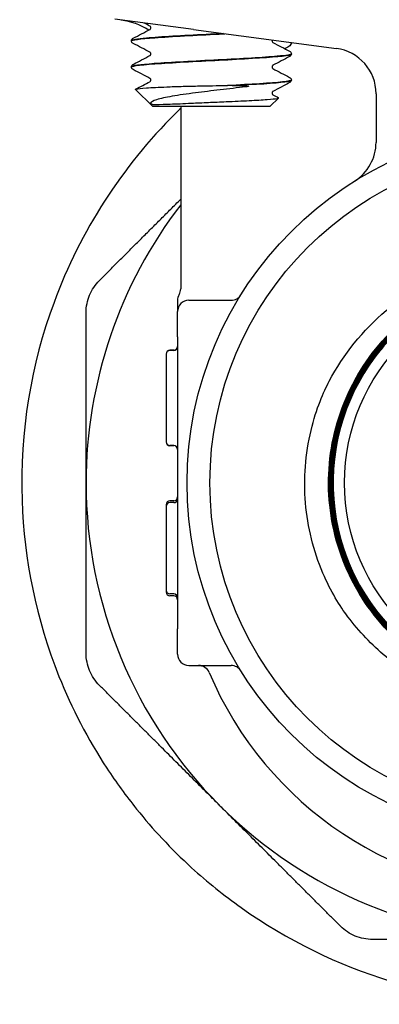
# Model space of a CAD drawing. Header units: inches. Extents: x 24 to 1128, y -69 to 748.
# Tile 551 of 656: x 961.603 to 962.587, y 300.619 to 303.314. Entities that reach past the tile are written whole.
import ezdxf

# ---------------------------------------------------------------- set-up
doc = ezdxf.new("R2010")
doc.units = ezdxf.units.IN
doc.header["$LTSCALE"] = 32
doc.header["$MEASUREMENT"] = 0
doc.layers.add('Visible (ANSI)', color=7, linetype='Continuous', lineweight=30)

msp = doc.modelspace()

# ---------------------------------------------------------------- linework, layer by layer
at = {"layer": 'Visible (ANSI)'}
for p, q in [((962.07805, 303.28696), (961.86323, 303.31524)), ((962.07805, 303.28696), (962.46907, 303.23548)), ((961.9086, 303.25654), (961.9086, 303.25587)), ((962.3461, 303.22079), (962.3461, 303.22012)), ((961.9086, 303.18504), (961.9086, 303.18437)), ((962.3461, 303.14929), (962.3461, 303.14862)), ((961.96635, 303.07742), (961.91958, 303.12303)), ((962.18413, 303.13373), (962.17163, 303.13373)), ((962.28836, 303.07742), (962.31123, 303.09972)), ((962.57775, 303.11155), (962.57775, 302.97825)), ((961.96635, 303.07742), (962.28836, 303.07742)), ((962.04328, 303.07742), (962.04328, 302.57742)), ((962.03453, 302.54536), (962.03453, 302.51492)), ((962.06578, 302.54617), (962.18142, 302.54617)), ((962.03453, 302.44617), (962.03453, 302.51492)), ((962.03453, 302.44617), (962.03453, 302.31365)), ((962.00328, 302.39895), (962.00328, 302.39835)), ((962.00328, 302.39834), (962.00328, 302.2787)), ((962.02412, 302.40937), (962.0137, 302.40937)), ((962.02412, 302.40876), (962.0137, 302.40876)), ((962.03453, 302.31365), (962.03453, 301.77868)), ((962.00328, 302.2787), (962.00328, 302.15885)), ((962.00328, 302.15885), (962.00328, 302.15844)), ((962.02412, 302.14843), (962.0137, 302.14843)), ((962.02412, 302.14802), (962.0137, 302.14802)), ((962.02412, 301.99714), (962.0137, 301.99714)), ((962.02412, 301.99208), (962.0137, 301.99208)), ((962.00328, 301.98673), (962.00328, 301.98163)), ((962.00328, 301.98166), (962.00328, 301.75249)), ((962.03453, 301.77868), (962.03453, 301.64617)), ((962.00328, 301.7525), (962.00328, 301.74723)), ((962.02412, 301.74208), (962.0137, 301.74208)), ((962.02412, 301.73681), (962.0137, 301.73681)), ((962.03453, 301.57742), (962.03453, 301.64617)), ((962.06578, 301.54617), (962.18142, 301.54617))]:
    msp.add_line(p, q, dxfattribs=at)
for radius in [0.97375, 0.91125, 0.54316]:
    msp.add_circle((963.03453, 302.04617), radius, dxfattribs=at)
for centre, radius, start, end in [((961.85578, 303.1271), 0.1875, 57.7328, 82.5), ((962.45275, 303.11155), 0.125, 0, 82.5), ((962.45275, 302.97825), 0.125, 301.97122, 0), ((963.03453, 302.04617), 1.25, 142.46676, 180), ((963.03453, 302.04617), 0.57441, 139.86113, 136.72231), ((962.06578, 302.54553), 0.03125, 149.31658, 180), ((962.01203, 302.57742), 0.03125, 329.31658, 0), ((962.18142, 302.57742), 0.03125, 270, 328.08862), ((962.06578, 302.51492), 0.03125, 90, 180), ((962.02412, 302.41979), 0.01042, 270, 0), ((962.02412, 302.41918), 0.01042, 270, 0), ((962.0137, 302.39895), 0.01042, 90, 180), ((962.0137, 302.39834), 0.01042, 90, 180), ((962.0137, 302.15885), 0.01042, 180, 270), ((962.0137, 302.15844), 0.01042, 180, 270), ((962.02412, 302.13801), 0.01042, 0, 90), ((962.02412, 302.13761), 0.01042, 0, 90), ((963.03453, 302.04617), 1.25, 180, 225), ((962.0137, 301.98673), 0.01042, 90, 180), ((962.0137, 301.98166), 0.01042, 90, 180), ((962.02412, 302.00756), 0.01042, 270, 0), ((962.02412, 302.00249), 0.01042, 270, 0), ((962.0137, 301.75249), 0.01042, 180, 270), ((962.0137, 301.74723), 0.01042, 180, 270), ((962.02412, 301.73166), 0.01042, 0, 90), ((962.02412, 301.72639), 0.01042, 0, 90), ((962.06578, 301.57742), 0.03125, 180, 270), ((962.09246, 301.51492), 0.03125, 22.87693, 90), ((962.18142, 301.51492), 0.03125, 31.91138, 90), ((963.03453, 301.91242), 0.99125, 202.87693, 337.12307), ((963.03453, 302.04617), 1.25, 225, 270)]:
    msp.add_arc(centre, radius, start, end, dxfattribs=at)
for points in [[(961.91331, 303.26334), (961.92866, 303.27137), (961.944, 303.27941), (961.95934, 303.28746)], [(961.95934, 303.29644), (961.95413, 303.29918), (961.94892, 303.30191), (961.94371, 303.30464)], [(962.29365, 303.25857), (962.29336, 303.25791), (962.29315, 303.25706), (962.29315, 303.2562)], [(961.95934, 303.22494), (961.944, 303.23299), (961.92866, 303.24103), (961.91331, 303.24906)], [(962.29537, 303.25171), (962.31071, 303.24366), (962.32605, 303.23562), (962.3414, 303.22759)], [(961.91331, 303.19184), (961.92866, 303.19987), (961.944, 303.20791), (961.95934, 303.21596)], [(962.3414, 303.21331), (962.32605, 303.20528), (962.31071, 303.19724), (962.29537, 303.18919)], [(961.95934, 303.15344), (961.944, 303.16149), (961.92866, 303.16953), (961.91331, 303.17756)], [(962.29537, 303.18021), (962.31071, 303.17216), (962.32605, 303.16412), (962.3414, 303.15609)], [(961.91992, 303.1238), (961.93307, 303.13068), (961.94621, 303.13756), (961.95934, 303.14446)], [(962.3414, 303.14181), (962.32605, 303.13378), (962.31071, 303.12574), (962.29537, 303.11769)], [(962.29537, 303.10871), (962.30053, 303.106), (962.30569, 303.1033), (962.31084, 303.10059)]]:
    msp.add_open_spline(points, degree=3, dxfattribs=at)
for points, knots in [([(961.96156, 303.29195), (961.96156, 303.29334), (961.96099, 303.29463), (961.96006, 303.29591), (961.95971, 303.29619), (961.95939, 303.29642), (961.95933, 303.29645), (961.95933, 303.29645)], [0, 0, 0, 0, 0.022828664, 0.022828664, 0.041633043, 0.041633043, 0.054614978, 0.054614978, 0.054614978, 0.054614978]), ([(961.95933, 303.28746), (961.95933, 303.28746), (961.95957, 303.28755), (961.96033, 303.28834), (961.9607, 303.2888), (961.96132, 303.29013), (961.96156, 303.29103), (961.96156, 303.29195)], [0.002645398, 0.002645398, 0.002645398, 0.002645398, 0.027589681, 0.027589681, 0.042171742, 0.042171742, 0.057287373, 0.057287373, 0.057287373, 0.057287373]), ([(961.90861, 303.25656), (961.90867, 303.25802), (961.90921, 303.25939), (961.91046, 303.26126), (961.91113, 303.26188), (961.91229, 303.26277), (961.91281, 303.26308), (961.91331, 303.26334)], [0, 0, 0, 0, 0.020588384, 0.020588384, 0.04017257, 0.04017257, 0.058516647, 0.058516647, 0.058516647, 0.058516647]), ([(961.91331, 303.24906), (961.91253, 303.24947), (961.91169, 303.24997), (961.91029, 303.25142), (961.90979, 303.25205), (961.90896, 303.25371), (961.90865, 303.25476), (961.90861, 303.25584)], [0, 0, 0, 0, 0.028459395, 0.028459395, 0.043235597, 0.043235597, 0.058545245, 0.058545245, 0.058545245, 0.058545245]), ([(961.90865, 303.25584), (961.90875, 303.25883), (961.93206, 303.26182), (961.97267, 303.2648), (962.01808, 303.26815), (962.08426, 303.27149), (962.14819, 303.27483), (962.15346, 303.2751), (962.15869, 303.27538), (962.1639, 303.27565)], [15.7056467, 15.7056467, 15.7056467, 15.7056467, 16.4933178, 16.4933178, 16.4933178, 17.3741612, 17.3741612, 17.3741612, 17.4466642, 17.4466642, 17.4466642, 17.4466642]), ([(962.16022, 303.27613), (962.14461, 303.27531), (962.12873, 303.27448), (962.11293, 303.27366), (962.04897, 303.27032), (961.98758, 303.26699), (961.95004, 303.26365), (961.92332, 303.26128), (961.90904, 303.25891), (961.90883, 303.25654)], [-23.7130579, -23.7130579, -23.7130579, -23.7130579, -23.4959687, -23.4959687, -23.4959687, -22.6167864, -22.6167864, -22.6167864, -21.9911486, -21.9911486, -21.9911486, -21.9911486]), ([(962.29315, 303.2562), (962.29315, 303.25482), (962.29372, 303.25352), (962.29465, 303.25224), (962.295, 303.25197), (962.29532, 303.25174), (962.29538, 303.25171), (962.29538, 303.25171)], [0, 0, 0, 0, 0.022828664, 0.022828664, 0.041633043, 0.041633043, 0.054614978, 0.054614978, 0.054614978, 0.054614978]), ([(962.34404, 303.25194), (962.34551, 303.25174), (962.34619, 303.25094), (962.34583, 303.24638), (962.33967, 303.23997), (962.32846, 303.23513), (962.32806, 303.23496), (962.32765, 303.23479)], [0, 0, 0, 0, 0.08181539, 0.08181539, 0.30693367, 0.30693367, 0.31512174, 0.31512174, 0.31512174, 0.31512174]), ([(962.3414, 303.22759), (962.34218, 303.22718), (962.34302, 303.22668), (962.34442, 303.22524), (962.34492, 303.2246), (962.34575, 303.22294), (962.34606, 303.22189), (962.3461, 303.22081)], [0, 0, 0, 0, 0.028459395, 0.028459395, 0.043235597, 0.043235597, 0.058545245, 0.058545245, 0.058545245, 0.058545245]), ([(961.90861, 303.18434), (961.9086, 303.1844), (961.90861, 303.18445), (961.90862, 303.18451), (961.90943, 303.18786), (961.94035, 303.19121), (961.99059, 303.19456), (962.04083, 303.1979), (962.10939, 303.20125), (962.17237, 303.2046), (962.23534, 303.20795), (962.2915, 303.21129), (962.32127, 303.21464), (962.33751, 303.21647), (962.34573, 303.21829), (962.34577, 303.22012)], [9.4224614, 9.4224614, 9.4224614, 9.4224614, 9.4372578, 9.4372578, 9.4372578, 10.320193, 10.320193, 10.320193, 11.2028583, 11.2028583, 11.2028583, 12.0852563, 12.0852563, 12.0852563, 12.5663706, 12.5663706, 12.5663706, 12.5663706]), ([(962.34587, 303.22081), (962.34578, 303.21851), (962.3325, 303.21621), (962.30737, 303.21391), (962.27077, 303.21056), (962.20971, 303.20721), (962.14553, 303.20386), (962.08164, 303.20052), (962.01588, 303.19719), (961.97103, 303.19385), (961.93152, 303.19091), (961.90889, 303.18797), (961.90866, 303.18504)], [-18.8518725, -18.8518725, -18.8518725, -18.8518725, -18.2452653, -18.2452653, -18.2452653, -17.3619241, -17.3619241, -17.3619241, -16.4826805, -16.4826805, -16.4826805, -15.7079633, -15.7079633, -15.7079633, -15.7079633]), ([(961.96156, 303.22045), (961.96156, 303.22184), (961.96099, 303.22313), (961.96006, 303.22441), (961.95971, 303.22469), (961.95939, 303.22492), (961.95933, 303.22495), (961.95933, 303.22495)], [0, 0, 0, 0, 0.022828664, 0.022828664, 0.041633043, 0.041633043, 0.054614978, 0.054614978, 0.054614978, 0.054614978]), ([(961.95933, 303.21596), (961.95933, 303.21596), (961.95957, 303.21605), (961.96033, 303.21684), (961.9607, 303.2173), (961.96132, 303.21863), (961.96156, 303.21953), (961.96156, 303.22045)], [0.002645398, 0.002645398, 0.002645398, 0.002645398, 0.027589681, 0.027589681, 0.042171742, 0.042171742, 0.057287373, 0.057287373, 0.057287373, 0.057287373]), ([(962.3461, 303.22009), (962.34604, 303.21863), (962.3455, 303.21727), (962.34425, 303.21539), (962.34358, 303.21478), (962.34242, 303.21388), (962.3419, 303.21357), (962.3414, 303.21331)], [0, 0, 0, 0, 0.020588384, 0.020588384, 0.04017257, 0.04017257, 0.058516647, 0.058516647, 0.058516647, 0.058516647]), ([(961.90861, 303.18506), (961.90867, 303.18652), (961.90921, 303.18789), (961.91046, 303.18976), (961.91113, 303.19038), (961.91229, 303.19127), (961.91281, 303.19158), (961.91331, 303.19184)], [0, 0, 0, 0, 0.020588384, 0.020588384, 0.04017257, 0.04017257, 0.058516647, 0.058516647, 0.058516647, 0.058516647]), ([(961.91331, 303.17756), (961.91253, 303.17797), (961.91169, 303.17847), (961.91029, 303.17992), (961.90979, 303.18055), (961.90896, 303.18221), (961.90865, 303.18326), (961.90861, 303.18434)], [0, 0, 0, 0, 0.028459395, 0.028459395, 0.043235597, 0.043235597, 0.058545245, 0.058545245, 0.058545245, 0.058545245]), ([(962.29538, 303.1892), (962.29538, 303.1892), (962.29514, 303.1891), (962.29438, 303.18831), (962.29401, 303.18785), (962.29339, 303.18652), (962.29315, 303.18562), (962.29315, 303.1847)], [0.002645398, 0.002645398, 0.002645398, 0.002645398, 0.027589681, 0.027589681, 0.042171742, 0.042171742, 0.057287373, 0.057287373, 0.057287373, 0.057287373]), ([(962.29315, 303.1847), (962.29315, 303.18332), (962.29372, 303.18202), (962.29465, 303.18074), (962.295, 303.18047), (962.29532, 303.18024), (962.29538, 303.18021), (962.29538, 303.18021)], [0, 0, 0, 0, 0.022828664, 0.022828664, 0.041633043, 0.041633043, 0.054614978, 0.054614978, 0.054614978, 0.054614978]), ([(961.96156, 303.14895), (961.96156, 303.15034), (961.96099, 303.15163), (961.96006, 303.15291), (961.95971, 303.15319), (961.95939, 303.15342), (961.95933, 303.15345), (961.95933, 303.15345)], [0, 0, 0, 0, 0.022828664, 0.022828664, 0.041633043, 0.041633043, 0.054614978, 0.054614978, 0.054614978, 0.054614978]), ([(961.95933, 303.14446), (961.95933, 303.14446), (961.95957, 303.14455), (961.96033, 303.14534), (961.9607, 303.1458), (961.96132, 303.14713), (961.96156, 303.14803), (961.96156, 303.14895)], [0.002645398, 0.002645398, 0.002645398, 0.002645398, 0.027589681, 0.027589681, 0.042171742, 0.042171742, 0.057287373, 0.057287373, 0.057287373, 0.057287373]), ([(962.34576, 303.14931), (962.3458, 303.14748), (962.33765, 303.14566), (962.32145, 303.14383), (962.2916, 303.14046), (962.23501, 303.1371), (962.17163, 303.13373)], [-12.5686872, -12.5686872, -12.5686872, -12.5686872, -12.0870096, -12.0870096, -12.0870096, -11.1993887, -11.1993887, -11.1993887, -11.1993887]), ([(962.18413, 303.13373), (962.24788, 303.13716), (962.30271, 303.1406), (962.32859, 303.14403), (962.34011, 303.14556), (962.34579, 303.14709), (962.34575, 303.14862)], [4.9749506, 4.9749506, 4.9749506, 4.9749506, 5.8802797, 5.8802797, 5.8802797, 6.2831853, 6.2831853, 6.2831853, 6.2831853]), ([(962.3414, 303.15609), (962.34218, 303.15568), (962.34302, 303.15518), (962.34442, 303.15374), (962.34492, 303.1531), (962.34575, 303.15144), (962.34606, 303.15039), (962.3461, 303.14931)], [0, 0, 0, 0, 0.028459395, 0.028459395, 0.043235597, 0.043235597, 0.058545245, 0.058545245, 0.058545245, 0.058545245]), ([(962.3461, 303.14859), (962.34604, 303.14713), (962.3455, 303.14577), (962.34425, 303.14389), (962.34358, 303.14328), (962.34242, 303.14238), (962.3419, 303.14207), (962.3414, 303.14181)], [0, 0, 0, 0, 0.020588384, 0.020588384, 0.04017257, 0.04017257, 0.058516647, 0.058516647, 0.058516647, 0.058516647]), ([(961.91958, 303.12303), (961.9191, 303.1235), (961.91988, 303.12397), (961.92613, 303.12541), (961.93563, 303.12637), (961.96422, 303.1283), (961.98316, 303.12925), (962.00552, 303.13021)], [-0.5228503, -0.5228503, -0.5228503, -0.5228503, -0.42146306, -0.42146306, -0.21216858, -0.21216858, 0, 0, 0, 0]), ([(962.22102, 303.13021), (962.19852, 303.12753), (962.17487, 303.12481), (962.12819, 303.11934), (962.10549, 303.11663), (962.06027, 303.11076), (962.03843, 303.10764), (962.00211, 303.10135), (961.98767, 303.09824), (961.96782, 303.09195), (961.96219, 303.08884), (961.96112, 303.08561)], [-0.9073382, -0.9073382, -0.9073382, -0.9073382, -0.72551326, -0.72551326, -0.55061182, -0.55061182, -0.35778862, -0.35778862, -0.17425332, -0.17425332, 0, 0, 0, 0]), ([(962.00552, 303.13021), (962.01774, 303.13074), (962.03093, 303.1312), (962.05902, 303.13203), (962.07387, 303.1324), (962.11636, 303.13327), (962.14451, 303.13367), (962.17163, 303.13373)], [-0.44431555, -0.44431555, -0.44431555, -0.44431555, -0.32882749, -0.32882749, -0.21096916, -0.21096916, 0, 0, 0, 0]), ([(962.18413, 303.13373), (962.20546, 303.13368), (962.22035, 303.13329), (962.22654, 303.1325), (962.22745, 303.13236), (962.22815, 303.13213), (962.2283, 303.13207), (962.22843, 303.13197), (962.22847, 303.13194), (962.2285, 303.13187), (962.22851, 303.13185), (962.22851, 303.1318), (962.2285, 303.13178), (962.22848, 303.13173), (962.22846, 303.1317), (962.22839, 303.13164), (962.22834, 303.13161), (962.22816, 303.1315), (962.22797, 303.13143), (962.22738, 303.13123), (962.22691, 303.13112), (962.22497, 303.13072), (962.22285, 303.13043), (962.22102, 303.13021)], [-0.13908594, -0.13908594, -0.13908594, -0.13908594, -0.04049598, -0.04049598, -0.02905727, -0.02905727, -0.02604998, -0.02604998, -0.0248335, -0.0248335, -0.02414703, -0.02414703, -0.02358262, -0.02358262, -0.02294682, -0.02294682, -0.02195641, -0.02195641, -0.01935369, -0.01935369, -0.01486853, -0.01486853, 0, 0, 0, 0]), ([(962.07234, 303.08561), (962.0873, 303.08631), (962.10302, 303.08701), (962.13524, 303.08841), (962.15159, 303.0891), (962.18997, 303.09077), (962.2113, 303.09173), (962.2498, 303.09366), (962.26651, 303.09461), (962.29297, 303.09654), (962.30235, 303.0975), (962.31102, 303.09918), (962.31219, 303.09988), (962.31084, 303.10059)], [-2.9565185, -2.9565185, -2.9565185, -2.9565185, -2.83328963, -2.83328963, -2.7085326, -2.7085326, -2.53378878, -2.53378878, -2.35616123, -2.35616123, -2.17565081, -2.17565081, -2.04025374, -2.04025374, -2.04025374, -2.04025374]), ([(962.29538, 303.1177), (962.29538, 303.1177), (962.29514, 303.1176), (962.29438, 303.11681), (962.29401, 303.11635), (962.29339, 303.11502), (962.29315, 303.11412), (962.29315, 303.1132)], [0.002645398, 0.002645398, 0.002645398, 0.002645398, 0.027589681, 0.027589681, 0.042171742, 0.042171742, 0.057287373, 0.057287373, 0.057287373, 0.057287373]), ([(962.29315, 303.1132), (962.29315, 303.11182), (962.29372, 303.11052), (962.29465, 303.10924), (962.295, 303.10897), (962.29532, 303.10874), (962.29538, 303.10871), (962.29538, 303.10871)], [0, 0, 0, 0, 0.022828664, 0.022828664, 0.041633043, 0.041633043, 0.054614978, 0.054614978, 0.054614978, 0.054614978]), ([(962.04328, 303.07144), (962.03844, 303.06675), (962.03363, 303.06204), (961.88287, 302.91209), (961.76906, 302.736), (961.63392, 302.3701), (961.60294, 302.18632), (961.61468, 301.83606), (961.64792, 301.67284), (961.74536, 301.42921), (961.78909, 301.34495), (961.86657, 301.22657), (961.89374, 301.18915), (961.94498, 301.12536), (961.96827, 301.09849), (962.01839, 301.04485), (962.04532, 301.01824), (962.11629, 300.95348), (962.16158, 300.91698), (962.33504, 300.79381), (962.47316, 300.72659), (962.75911, 300.63907), (962.90456, 300.61877), (963.21989, 300.62178), (963.38741, 300.65437), (963.7248, 300.78324), (963.88955, 300.88861), (964.17314, 301.164), (964.28834, 301.33584), (964.42936, 301.69801), (964.46353, 301.88143), (964.45763, 302.24042), (964.42411, 302.41196), (964.32512, 302.65966), (964.28331, 302.74093), (964.20601, 302.86104), (964.17595, 302.90264), (964.11761, 302.97483), (964.09015, 303.00593), (964.05503, 303.04237), (964.04864, 303.04887), (964.04219, 303.05532), (964.03676, 303.06074), (964.03129, 303.06611), (964.02578, 303.07144)], [5.9352871, 5.9352871, 5.9352871, 5.9352871, 5.9921197, 5.9921197, 7.7291756, 7.7291756, 9.2390086, 9.2390086, 10.5435709, 10.5435709, 11.2728459, 11.2728459, 11.6258315, 11.6258315, 11.8968723, 11.8968723, 12.1854452, 12.1854452, 12.6300643, 12.6300643, 13.8170477, 13.8170477, 14.9868598, 14.9868598, 16.3855901, 16.3855901, 18.0118875, 18.0118875, 19.7159295, 19.7159295, 21.2114917, 21.2114917, 22.568907, 22.568907, 23.2689868, 23.2689868, 23.6603838, 23.6603838, 23.97652, 23.97652, 24.0460114, 24.0460114, 24.0460114, 24.1044605, 24.1044605, 24.1044605, 24.1044605]), ([(961.96112, 303.08561), (961.96102, 303.08529), (961.96105, 303.08496), (961.96125, 303.08456), (961.96131, 303.08447), (961.96141, 303.08433), (961.96145, 303.08428), (961.96152, 303.08419), (961.96155, 303.08416), (961.96161, 303.0841), (961.96164, 303.08407), (961.96171, 303.084), (961.96174, 303.08397), (961.96183, 303.08389), (961.96188, 303.08385), (961.96205, 303.08372), (961.96218, 303.08363), (961.96264, 303.08335), (961.96301, 303.08318), (961.96532, 303.08238), (961.96838, 303.08209), (961.97513, 303.08209)], [-0.25215193, -0.25215193, -0.25215193, -0.25215193, -0.19967794, -0.19967794, -0.18722758, -0.18722758, -0.18219412, -0.18219412, -0.17935031, -0.17935031, -0.17701108, -0.17701108, -0.17437616, -0.17437616, -0.17027277, -0.17027277, -0.15860757, -0.15860757, -0.12989843, -0.12989843, 0, 0, 0, 0]), ([(961.97513, 303.08209), (961.98732, 303.08209), (962.00329, 303.08276), (962.03098, 303.08379), (962.05069, 303.08459), (962.07234, 303.08561)], [-0.29459793, -0.29459793, -0.29459793, -0.29459793, -0.17753869, -0.17753869, 0, 0, 0, 0]), ([(962.44974, 302.32434), (962.48863, 302.39837), (962.54151, 302.46415), (962.66866, 302.57073), (962.7414, 302.61088), (962.89701, 302.66042), (962.97823, 302.6698), (963.1384, 302.65676), (963.21583, 302.63495), (963.34144, 302.57105), (963.39151, 302.53517), (963.47847, 302.45004), (963.51502, 302.40146), (963.54358, 302.34818)], [0, 0, 0, 0, 0.637222, 0.637222, 1.2647089, 1.2647089, 1.8824576, 1.8824576, 2.490465, 2.490465, 2.9578106, 2.9578106, 3.4191938, 3.4191938, 3.4191938, 3.4191938]), ([(962.61634, 302.43995), (962.59326, 302.41545), (962.57232, 302.38892), (962.51281, 302.29802), (962.48444, 302.22801), (962.45615, 302.08103), (962.4565, 302.00548), (962.48615, 301.85875), (962.51517, 301.78898), (962.59833, 301.66447), (962.65169, 301.61094), (962.77592, 301.52734), (962.84561, 301.49807), (962.99232, 301.4679), (963.06792, 301.46729), (963.21511, 301.4951), (963.28529, 301.52325), (963.41092, 301.60488), (963.46516, 301.65758), (963.55039, 301.78083), (963.58056, 301.85019), (963.6126, 301.9966), (963.61417, 302.07223), (963.58821, 302.21986), (963.56094, 302.29044), (963.48085, 302.41717), (963.4288, 302.47211), (963.30657, 302.55896), (963.23755, 302.59002), (963.09147, 302.62394), (963.0158, 302.62647), (962.86776, 302.60237), (962.7968, 302.57597), (962.66897, 302.49745), (962.61334, 302.44607), (962.5249, 302.32486), (962.49294, 302.25619), (962.45715, 302.11046), (962.45366, 302.03479), (962.4759, 301.88635), (962.50141, 301.81502), (962.57836, 301.68612), (962.62907, 301.62981), (962.74922, 301.53978), (962.81752, 301.50693), (962.96288, 301.46927), (963.03855, 301.46482), (963.18735, 301.48519), (963.25906, 301.50981), (963.389, 301.58517), (963.44599, 301.63519), (963.53759, 301.75427), (963.57133, 301.82219), (963.61085, 301.96716), (963.61626, 302.04282), (963.59777, 302.19196), (963.57405, 302.26402), (963.50029, 302.39499), (963.45097, 302.45265), (963.33298, 302.54582), (963.26545, 302.58043), (963.12089, 302.62182), (963.04526, 302.62819), (962.8958, 302.61158), (962.8234, 302.58875), (962.69142, 302.51662), (962.6331, 302.468), (962.53838, 302.35113), (962.5029, 302.28399), (962.45965, 302.13988), (962.45231, 302.06429), (962.46704, 301.91453), (962.48896, 301.84179), (962.55946, 301.70882), (962.60737, 301.64986), (962.72311, 301.55361), (962.78983, 301.51724), (962.93348, 301.47215), (963.00902, 301.46385), (963.15905, 301.47668), (963.2321, 301.49769), (963.36605, 301.56655), (963.42565, 301.61374), (963.52343, 301.72832), (963.56066, 301.79462), (963.6076, 301.93777), (963.61686, 302.01326), (963.60593, 302.16354), (963.58583, 302.2369), (963.51863, 302.37179), (963.47217, 302.43203), (963.35876, 302.53131), (963.2929, 302.5694), (963.15026, 302.61819), (963.07485, 302.62842), (962.92434, 302.61938), (962.85069, 302.6002), (962.71487, 302.53467), (962.654, 302.48895), (962.55323, 302.37674), (962.51428, 302.31132), (962.46365, 302.16922), (962.45247, 302.0939), (962.4596, 301.94319), (962.47785, 301.86925), (962.54169, 301.73252), (962.58667, 301.67104), (962.69767, 301.56878), (962.76263, 301.52898), (962.90417, 301.47653), (962.9794, 301.46438), (963.13028, 301.4696), (963.20449, 301.48693), (963.34211, 301.54907), (963.40419, 301.59329), (963.50792, 301.70306), (963.54857, 301.76755), (963.60285, 301.90851), (963.61596, 301.98362), (963.61265, 302.13465), (963.59625, 302.20913), (963.53582, 302.34761), (963.49236, 302.41029), (963.38385, 302.51547), (963.31983, 302.55696), (963.17948, 302.61306), (963.10449, 302.62713), (962.95333, 302.62573), (962.87861, 302.61027), (962.73928, 302.55156), (962.67601, 302.50887), (962.56939, 302.40164), (962.52707, 302.33811), (962.46916, 302.19839), (962.45413, 302.12354), (962.45361, 301.97228), (962.46813, 301.89731), (962.52511, 301.75716), (962.56702, 301.69331), (962.67296, 301.58528), (962.73599, 301.54212), (962.87505, 301.4824), (962.94975, 301.46641), (963.1011, 301.46398), (963.17629, 301.47756), (963.31725, 301.53279), (963.38166, 301.57391), (963.4911, 301.67855), (963.53508, 301.74106), (963.5966, 301.87944), (963.61354, 301.95398), (963.6179, 302.10538), (963.60527, 302.18079), (963.5518, 302.32253), (963.51147, 302.3875), (963.40816, 302.49833), (963.34617, 302.54313), (963.20849, 302.60643), (963.13412, 302.62434), (962.98269, 302.63062), (962.90708, 302.61894), (962.76458, 302.56723), (962.69906, 302.5277), (962.58686, 302.42575), (962.54125, 302.36429), (962.47616, 302.22733), (962.4573, 302.15315), (962.44909, 302.00171), (962.45982, 301.92591), (962.50975, 301.78268), (962.54847, 301.71662), (962.64906, 301.60306), (962.70998, 301.55664), (962.84618, 301.48978), (962.92017, 301.46997), (963.07159, 301.45983), (963.14757, 301.46961), (963.29152, 301.51774), (963.3581, 301.55565), (963.47301, 301.65486), (963.52022, 301.71522), (963.58885, 301.85065), (963.60961, 301.92443), (963.62167, 302.0758), (963.61285, 302.15195), (963.56652, 302.29659), (963.52944, 302.3637), (963.43163, 302.47992), (963.37184, 302.52793), (963.2372, 302.59832), (963.16364, 302.62003), (963.01233, 302.63402), (962.93603, 302.62616), (962.79072, 302.58163), (962.72311, 302.54539), (962.60557, 302.449), (962.55678, 302.38978), (962.48464, 302.25596), (962.46199, 302.18263), (962.44607, 302.03142), (962.45296, 301.95497), (962.49567, 301.80902), (962.53108, 301.7409), (962.62603, 301.62208), (962.68466, 301.57251), (962.81765, 301.49863), (962.89072, 301.47504), (963.04182, 301.45719), (963.1184, 301.46311), (963.26498, 301.50399), (963.33358, 301.53856), (963.45368, 301.63205), (963.50402, 301.69009), (963.57963, 301.82221), (963.60416, 301.89503), (963.62394, 302.04599), (963.61898, 302.12268), (963.57994, 302.26986), (963.54623, 302.33894), (963.4542, 302.46029), (963.39677, 302.5114), (963.26554, 302.58873), (963.19299, 302.6142), (963.0422, 302.6359), (962.9654, 302.63192), (962.81763, 302.59472), (962.74809, 302.56187), (962.6255, 302.47133), (962.57364, 302.41452), (962.4946, 302.28419), (962.46819, 302.21192), (962.44456, 302.06132), (962.44758, 301.98443), (962.48291, 301.83611), (962.51491, 301.76611), (962.60394, 301.64231), (962.66013, 301.58969), (962.78952, 301.50895), (962.86149, 301.48161), (963.01188, 301.45606), (963.08886, 301.4581), (963.23771, 301.49157), (963.30815, 301.5227), (963.43316, 301.6102), (963.48652, 301.66576), (963.56894, 301.7942), (963.59721, 301.86587), (963.62469, 302.01601), (963.62363, 302.09306), (963.59202, 302.24242), (963.56177, 302.3133), (963.4758, 302.43948), (963.4209, 302.49358), (963.29343, 302.57768), (963.22208, 302.60687), (963.0722, 302.63627), (962.9951, 302.63619), (962.84525, 302.60646), (962.77395, 302.5771), (962.6466, 302.49268), (962.59178, 302.43843), (962.50601, 302.31196), (962.47589, 302.24094), (962.44458, 302.09135), (962.44368, 302.0142), (962.47152, 301.8639), (962.5, 301.79218), (962.58284, 301.66369), (962.63643, 301.60815), (962.76188, 301.52073), (962.83256, 301.48969), (962.98184, 301.45646), (963.05902, 301.45458), (963.20976, 301.48053), (963.28188, 301.50811), (963.41149, 301.58937), (963.46775, 301.64228), (963.54635, 301.75208), (963.57311, 301.8045), (963.61026, 301.91553), (963.62043, 301.97351), (963.62186, 302.03203)], [24.7442257, 24.7442257, 24.7442257, 24.7442257, 25.0019287, 25.0019287, 25.572211, 25.572211, 26.1425846, 26.1425846, 26.7130496, 26.7130496, 27.283606, 27.283606, 27.8542538, 27.8542538, 28.4249929, 28.4249929, 28.9958235, 28.9958235, 29.5667455, 29.5667455, 30.1377589, 30.1377589, 30.7088637, 30.7088637, 31.2800598, 31.2800598, 31.8513474, 31.8513474, 32.4227264, 32.4227264, 32.9941967, 32.9941967, 33.5657585, 33.5657585, 34.1374116, 34.1374116, 34.7091561, 34.7091561, 35.2809921, 35.2809921, 35.8529194, 35.8529194, 36.4249381, 36.4249381, 36.9970482, 36.9970482, 37.5692497, 37.5692497, 38.1415426, 38.1415426, 38.7139268, 38.7139268, 39.2864025, 39.2864025, 39.8589696, 39.8589696, 40.431628, 40.431628, 41.0043778, 41.0043778, 41.5772191, 41.5772191, 42.1501517, 42.1501517, 42.7231757, 42.7231757, 43.2962911, 43.2962911, 43.8694978, 43.8694978, 44.442796, 44.442796, 45.0161856, 45.0161856, 45.5896665, 45.5896665, 46.1632388, 46.1632388, 46.7369025, 46.7369025, 47.3106576, 47.3106576, 47.8845041, 47.8845041, 48.458442, 48.458442, 49.0324712, 49.0324712, 49.6065919, 49.6065919, 50.1808039, 50.1808039, 50.7551073, 50.7551073, 51.3295021, 51.3295021, 51.9039883, 51.9039883, 52.4785658, 52.4785658, 53.0532348, 53.0532348, 53.6279951, 53.6279951, 54.2028468, 54.2028468, 54.7777899, 54.7777899, 55.3528244, 55.3528244, 55.9279502, 55.9279502, 56.5031675, 56.5031675, 57.0784761, 57.0784761, 57.6538761, 57.6538761, 58.2293675, 58.2293675, 58.8049502, 58.8049502, 59.3806244, 59.3806244, 59.9563899, 59.9563899, 60.5322468, 60.5322468, 61.1081951, 61.1081951, 61.6842347, 61.6842347, 62.2603657, 62.2603657, 62.8365881, 62.8365881, 63.4129019, 63.4129019, 63.9893071, 63.9893071, 64.5658036, 64.5658036, 65.1423916, 65.1423916, 65.7190709, 65.7190709, 66.2958415, 66.2958415, 66.8727036, 66.8727036, 67.449657, 67.449657, 68.0267018, 68.0267018, 68.603838, 68.603838, 69.1810655, 69.1810655, 69.7583844, 69.7583844, 70.3357947, 70.3357947, 70.9132964, 70.9132964, 71.4908894, 71.4908894, 72.0685738, 72.0685738, 72.6463496, 72.6463496, 73.2242168, 73.2242168, 73.8021753, 73.8021753, 74.3802252, 74.3802252, 74.9583665, 74.9583665, 75.5365991, 75.5365991, 76.1149231, 76.1149231, 76.6933385, 76.6933385, 77.2718453, 77.2718453, 77.8504434, 77.8504434, 78.4291329, 78.4291329, 79.0079138, 79.0079138, 79.586786, 79.586786, 80.1657496, 80.1657496, 80.7448046, 80.7448046, 81.3239509, 81.3239509, 81.9031886, 81.9031886, 82.4825177, 82.4825177, 83.0619381, 83.0619381, 83.6414499, 83.6414499, 84.2210531, 84.2210531, 84.8007477, 84.8007477, 85.3805336, 85.3805336, 85.9604108, 85.9604108, 86.5403795, 86.5403795, 87.1204395, 87.1204395, 87.7005908, 87.7005908, 88.2808336, 88.2808336, 88.8611677, 88.8611677, 89.4415931, 89.4415931, 90.0221099, 90.0221099, 90.6027181, 90.6027181, 91.1834177, 91.1834177, 91.7642086, 91.7642086, 92.3450909, 92.3450909, 92.9260645, 92.9260645, 93.5071295, 93.5071295, 94.0882858, 94.0882858, 94.6695336, 94.6695336, 95.2508726, 95.2508726, 95.8323031, 95.8323031, 96.4138249, 96.4138249, 96.995438, 96.995438, 97.5771426, 97.5771426, 98.1589384, 98.1589384, 98.7408257, 98.7408257, 99.3228043, 99.3228043, 99.9048742, 99.9048742, 100.4870355, 100.4870355, 101.0692882, 101.0692882, 101.6516322, 101.6516322, 102.2340676, 102.2340676, 102.8165944, 102.8165944, 103.3992125, 103.3992125, 103.9819219, 103.9819219, 104.4277936, 104.4277936, 104.8737194, 104.8737194, 104.8737194, 104.8737194]), ([(963.62176, 302.06421), (963.62407, 301.98773), (963.61143, 301.91153), (963.55764, 301.76828), (963.51701, 301.70259), (963.41286, 301.59052), (963.35034, 301.54519), (963.21146, 301.48107), (963.13642, 301.46289), (962.98361, 301.45631), (962.90731, 301.46798), (962.76347, 301.51992), (962.69732, 301.55969), (962.58401, 301.66234), (962.53792, 301.72424), (962.47209, 301.86221), (962.45296, 301.93696), (962.44446, 302.08957), (962.45515, 302.16597), (962.50523, 302.31036), (962.54413, 302.37697), (962.64527, 302.4915), (962.70654, 302.53834), (962.84357, 302.60588), (962.91803, 302.62593), (963.07042, 302.63637), (963.1469, 302.62665), (963.29182, 302.57844), (963.35887, 302.54042), (963.47461, 302.4408), (963.52219, 302.38017), (963.59141, 302.24409), (963.6124, 302.16994), (963.62476, 302.01779), (963.61602, 301.94124), (963.56968, 301.79582), (963.53253, 301.72833), (963.43446, 301.61142), (963.37447, 301.5631), (963.23937, 301.4922), (963.16554, 301.47029), (963.01366, 301.45601), (962.93705, 301.46377), (962.79115, 301.50823), (962.72324, 301.5445), (962.60517, 301.64102), (962.55613, 301.70035), (962.48356, 301.83446), (962.46073, 301.90795), (962.44453, 302.05955), (962.45132, 302.13619), (962.4939, 302.28256), (962.52928, 302.35088), (962.62423, 302.47009), (962.6829, 302.51985), (962.81599, 302.59406), (962.88914, 302.6178), (963.04042, 302.63591), (963.1171, 302.6301), (963.2639, 302.58941), (963.33261, 302.55492), (963.45294, 302.46155), (963.50341, 302.40356), (963.57925, 302.2715), (963.60391, 302.1987), (963.62392, 302.04776), (963.61909, 301.97107), (963.58029, 301.82386), (963.5467, 301.75475), (963.45491, 301.63333), (963.3976, 301.58216), (963.26661, 301.5047), (963.19417, 301.47914), (963.0436, 301.45723), (962.96689, 301.46109), (962.8193, 301.49799), (962.74982, 301.53068), (962.62732, 301.62086), (962.57547, 301.67748), (962.4964, 301.8074), (962.46994, 301.87946), (962.44613, 302.02965), (962.44902, 302.10634), (962.48403, 302.2543), (962.51581, 302.32414), (962.60437, 302.4477), (962.66029, 302.50023), (962.78912, 302.58089), (962.86078, 302.60824), (963.01056, 302.63393), (963.08724, 302.63202), (963.23553, 302.59891), (963.30573, 302.56804), (963.43032, 302.48111), (963.48352, 302.42589), (963.56575, 302.29819), (963.594, 302.22692), (963.62156, 302.07757), (963.62063, 302.00093), (963.58942, 301.85232), (963.55946, 301.78179), (963.47417, 301.65619), (963.41967, 301.60232), (963.2931, 301.51853), (963.22224, 301.4894), (963.07335, 301.45996), (962.99675, 301.45993), (962.84786, 301.48922), (962.777, 301.51827), (962.65041, 301.60191), (962.59589, 301.65568), (962.51056, 301.7811), (962.48055, 301.85154), (962.44924, 301.99995), (962.44824, 302.07649), (962.47563, 302.22565), (962.50376, 302.29683), (962.58572, 302.42439), (962.63877, 302.47954), (962.76302, 302.56641), (962.83303, 302.59728), (962.98093, 302.63045), (963.0574, 302.63242), (963.2068, 302.60694), (963.27828, 302.57973), (963.40679, 302.49944), (963.46258, 302.44713), (963.55095, 302.32408), (963.58269, 302.25451), (963.61771, 302.10714), (963.62065, 302.03074), (963.59708, 301.88114), (963.5708, 301.80936), (963.49219, 301.67993), (963.44063, 301.62352), (963.31878, 301.53365), (963.24967, 301.50105), (963.10285, 301.46419), (963.02655, 301.46028), (962.87675, 301.48194), (962.80469, 301.50729), (962.67436, 301.5842), (962.61734, 301.63501), (962.52599, 301.75563), (962.49254, 301.82428), (962.45385, 301.97053), (962.44897, 302.04673), (962.46871, 302.19669), (962.49314, 302.26902), (962.56834, 302.40023), (962.61839, 302.45785), (962.73776, 302.55066), (962.80594, 302.58496), (962.95159, 302.62547), (963.02767, 302.63131), (963.17777, 302.61348), (963.25036, 302.58999), (963.38242, 302.51651), (963.44064, 302.46723), (963.5349, 302.34912), (963.57003, 302.28142), (963.61236, 302.13639), (963.61916, 302.06044), (963.60325, 301.91022), (963.5807, 301.83739), (963.50894, 301.70449), (963.46043, 301.64569), (963.3436, 301.55001), (963.2764, 301.51404), (963.13201, 301.4699), (963.0562, 301.46215), (962.90589, 301.47615), (962.83283, 301.49776), (962.69912, 301.56778), (962.63974, 301.61551), (962.54265, 301.73104), (962.50586, 301.79774), (962.45992, 301.94146), (962.45122, 302.01712), (962.4633, 302.16749), (962.48397, 302.24078), (962.55224, 302.37528), (962.59919, 302.43521), (962.71341, 302.5337), (962.77958, 302.57131), (962.92262, 302.61903), (962.99811, 302.62869), (963.14853, 302.61852), (963.22202, 302.5988), (963.35729, 302.53228), (963.41778, 302.48613), (963.51764, 302.37324), (963.55606, 302.30759), (963.60556, 302.16526), (963.61617, 302.08994), (963.60791, 301.9395), (963.58913, 301.86582), (963.52437, 301.7298), (963.47902, 301.66878), (963.36748, 301.56756), (963.30236, 301.52834), (963.16077, 301.47707), (963.08564, 301.46551), (962.93521, 301.47186), (962.86134, 301.48969), (962.7246, 301.55268), (962.66305, 301.59723), (962.56049, 301.7074), (962.52047, 301.77197), (962.46745, 301.91282), (962.45495, 301.98774), (962.45938, 302.13815), (962.47627, 302.21219), (962.53748, 302.34962), (962.58121, 302.4117), (962.69001, 302.51557), (962.75403, 302.55638), (962.8941, 302.61115), (962.96881, 302.62459), (963.11916, 302.62206), (963.19336, 302.60613), (963.33147, 302.5467), (963.39405, 302.50379), (963.49923, 302.39639), (963.54082, 302.33293), (963.59732, 302.19366), (963.6117, 302.11917), (963.61108, 301.9689), (963.59609, 301.89455), (963.53846, 301.75579), (963.49637, 301.69271), (963.39038, 301.58625), (963.3275, 301.54389), (963.18904, 301.48566), (963.11479, 301.47036), (962.96462, 301.46907), (962.89014, 301.4831), (962.75075, 301.53893), (962.68718, 301.5802), (962.57946, 301.68476), (962.53633, 301.74706), (962.47639, 301.88468), (962.46016, 301.95867), (962.45697, 302.10872), (962.47005, 302.18333), (962.52408, 302.32332), (962.5645, 302.38736), (962.66762, 302.49633), (962.72933, 302.54022), (962.86609, 302.60185), (962.93983, 302.61902), (963.08972, 302.6241), (963.16444, 302.61197), (963.30501, 302.55976), (963.36952, 302.52018), (963.47972, 302.41851), (963.52435, 302.3574), (963.58767, 302.22153), (963.60576, 302.14806), (963.61274, 301.99834), (963.60157, 301.92352), (963.55117, 301.78239), (963.51243, 301.71743), (963.41224, 301.60603), (963.35174, 301.56065), (963.21677, 301.49565), (963.14358, 301.47665), (962.99406, 301.46779), (962.91915, 301.478), (962.77749, 301.52657), (962.71209, 301.56446), (962.5995, 301.66317), (962.55339, 301.72305), (962.48673, 301.8571), (962.46682, 301.92999), (962.45606, 302.07929), (962.46532, 302.15427), (962.51169, 302.29532), (962.54792, 302.3602), (962.59541, 302.41646)], [0, 0, 0, 0, 0.5832189, 0.5832189, 1.1663464, 1.1663464, 1.7493825, 1.7493825, 2.3323271, 2.3323271, 2.9151804, 2.9151804, 3.4979422, 3.4979422, 4.0806126, 4.0806126, 4.6631916, 4.6631916, 5.2456792, 5.2456792, 5.8280754, 5.8280754, 6.4103801, 6.4103801, 6.9925935, 6.9925935, 7.5747154, 7.5747154, 8.1567459, 8.1567459, 8.738685, 8.738685, 9.3205327, 9.3205327, 9.9022889, 9.9022889, 10.4839537, 10.4839537, 11.0655271, 11.0655271, 11.6470091, 11.6470091, 12.2283997, 12.2283997, 12.8096989, 12.8096989, 13.3909066, 13.3909066, 13.9720229, 13.9720229, 14.5530478, 14.5530478, 15.1339813, 15.1339813, 15.7148233, 15.7148233, 16.295574, 16.295574, 16.8762332, 16.8762332, 17.456801, 17.456801, 18.0372773, 18.0372773, 18.6176623, 18.6176623, 19.1979558, 19.1979558, 19.7781579, 19.7781579, 20.3582685, 20.3582685, 20.9382878, 20.9382878, 21.5182156, 21.5182156, 22.098052, 22.098052, 22.677797, 22.677797, 23.2574505, 23.2574505, 23.8370126, 23.8370126, 24.4164833, 24.4164833, 24.9958626, 24.9958626, 25.5751504, 25.5751504, 26.1543469, 26.1543469, 26.7334519, 26.7334519, 27.3124654, 27.3124654, 27.8913876, 27.8913876, 28.4702183, 28.4702183, 29.0489575, 29.0489575, 29.6276054, 29.6276054, 30.2061618, 30.2061618, 30.7846268, 30.7846268, 31.3630004, 31.3630004, 31.9412825, 31.9412825, 32.5194732, 32.5194732, 33.0975725, 33.0975725, 33.6755803, 33.6755803, 34.2534967, 34.2534967, 34.8313217, 34.8313217, 35.4090552, 35.4090552, 35.9866974, 35.9866974, 36.564248, 36.564248, 37.1417073, 37.1417073, 37.7190751, 37.7190751, 38.2963515, 38.2963515, 38.8735364, 38.8735364, 39.45063, 39.45063, 40.027632, 40.027632, 40.6045427, 40.6045427, 41.1813619, 41.1813619, 41.7580897, 41.7580897, 42.334726, 42.334726, 42.9112709, 42.9112709, 43.4877244, 43.4877244, 44.0640864, 44.0640864, 44.640357, 44.640357, 45.2165362, 45.2165362, 45.7926239, 45.7926239, 46.3686202, 46.3686202, 46.9445251, 46.9445251, 47.5203385, 47.5203385, 48.0960604, 48.0960604, 48.671691, 48.671691, 49.2472301, 49.2472301, 49.8226777, 49.8226777, 50.398034, 50.398034, 50.9732987, 50.9732987, 51.5484721, 51.5484721, 52.123554, 52.123554, 52.6985444, 52.6985444, 53.2734434, 53.2734434, 53.848251, 53.848251, 54.4229671, 54.4229671, 54.9975918, 54.9975918, 55.5721251, 55.5721251, 56.1465669, 56.1465669, 56.7209172, 56.7209172, 57.2951761, 57.2951761, 57.8693436, 57.8693436, 58.4434196, 58.4434196, 59.0174042, 59.0174042, 59.5912974, 59.5912974, 60.1650991, 60.1650991, 60.7388093, 60.7388093, 61.3124281, 61.3124281, 61.8859555, 61.8859555, 62.4593914, 62.4593914, 63.0327359, 63.0327359, 63.6059889, 63.6059889, 64.1791505, 64.1791505, 64.7522206, 64.7522206, 65.3251993, 65.3251993, 65.8980865, 65.8980865, 66.4708823, 66.4708823, 67.0435866, 67.0435866, 67.6161995, 67.6161995, 68.1887209, 68.1887209, 68.7611509, 68.7611509, 69.3334894, 69.3334894, 69.9057365, 69.9057365, 70.4778922, 70.4778922, 71.0499563, 71.0499563, 71.6219291, 71.6219291, 72.1938104, 72.1938104, 72.7656002, 72.7656002, 73.3372986, 73.3372986, 73.9089055, 73.9089055, 74.480421, 74.480421, 75.051845, 75.051845, 75.6231776, 75.6231776, 76.1944187, 76.1944187, 76.7655683, 76.7655683, 77.3366265, 77.3366265, 77.9075933, 77.9075933, 78.4784686, 78.4784686, 79.0492524, 79.0492524, 79.6199448, 79.6199448, 80.1815227, 80.1815227, 80.1815227, 80.1815227]), ([(961.78453, 302.51216), (961.78453, 302.52878), (961.788, 302.5454), (961.80009, 302.57459), (961.80939, 302.58879), (961.82114, 302.60055)], [1.29972856, 1.29972856, 1.29972856, 1.29972856, 1.42007803, 1.42007803, 1.54042751, 1.54042751, 1.54042751, 1.54042751]), ([(962.38488, 301.99111), (962.37924, 302.05776), (962.38424, 302.12503), (962.41419, 302.2498), (962.43458, 302.29548), (962.44974, 302.32434)], [0, 0, 0, 0, 0.50969402, 0.50969402, 0.97918413, 0.97918413, 0.97918413, 0.97918413]), ([(962.5008, 301.67945), (962.47856, 301.70903), (962.45376, 301.74902), (962.40647, 301.86024), (962.39048, 301.9251), (962.38488, 301.99111)], [0, 0, 0, 0, 0.28196185, 0.28196185, 0.6226335, 0.6226335, 0.6226335, 0.6226335]), ([(963.54885, 301.75322), (963.51358, 301.68402), (963.46503, 301.62243), (963.34616, 301.52023), (963.27664, 301.48099), (963.12521, 301.43069), (963.04461, 301.42061), (962.88264, 301.43175), (962.80288, 301.45339), (962.68477, 301.51162), (962.64287, 301.53882), (962.56582, 301.6027), (962.53101, 301.63924), (962.5008, 301.67945)], [0, 0, 0, 0, 0.5918694, 0.5918694, 1.1941403, 1.1941403, 1.8068093, 1.8068093, 2.4298728, 2.4298728, 2.8087072, 2.8087072, 3.1913265, 3.1913265, 3.1913265, 3.1913265]), ([(961.82114, 301.49179), (961.80939, 301.50354), (961.80009, 301.51775), (961.788, 301.54694), (961.78453, 301.56356), (961.78453, 301.58018)], [1.29972856, 1.29972856, 1.29972856, 1.29972856, 1.42007803, 1.42007803, 1.54042751, 1.54042751, 1.54042751, 1.54042751]), ([(962.56854, 300.79617), (962.55192, 300.79617), (962.5353, 300.79964), (962.50612, 300.81173), (962.49191, 300.82103), (962.48015, 300.83278)], [1.29972856, 1.29972856, 1.29972856, 1.29972856, 1.42007803, 1.42007803, 1.54042751, 1.54042751, 1.54042751, 1.54042751])]:
    msp.add_open_spline(points, degree=3, knots=knots, dxfattribs=at)
for points, weights in [([(961.82114, 302.60055), (961.93542, 302.71482), (962.04328, 302.82269)], [1.07707509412, 1.06222740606, 1.03221040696]), ([(961.78453, 302.04617), (961.78453, 302.27159), (961.78453, 302.51216)], [1, 1.05512060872, 1.07707509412]), ([(961.78453, 301.58018), (961.78453, 301.82075), (961.78453, 302.04617)], [1.07707509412, 1.05512060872, 1]), ([(962.15065, 301.16229), (961.99125, 301.32168), (961.82114, 301.49179)], [1, 1.05512060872, 1.07707509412]), ([(962.48015, 300.83278), (962.31004, 301.00289), (962.15065, 301.16229)], [1.07707509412, 1.05512060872, 1]), ([(963.03453, 300.79617), (962.80911, 300.79617), (962.56854, 300.79617)], [1, 1.05512060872, 1.07707509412])]:
    msp.add_rational_spline(points, weights, degree=2, dxfattribs=at)

doc.saveas('drawing.dxf')
